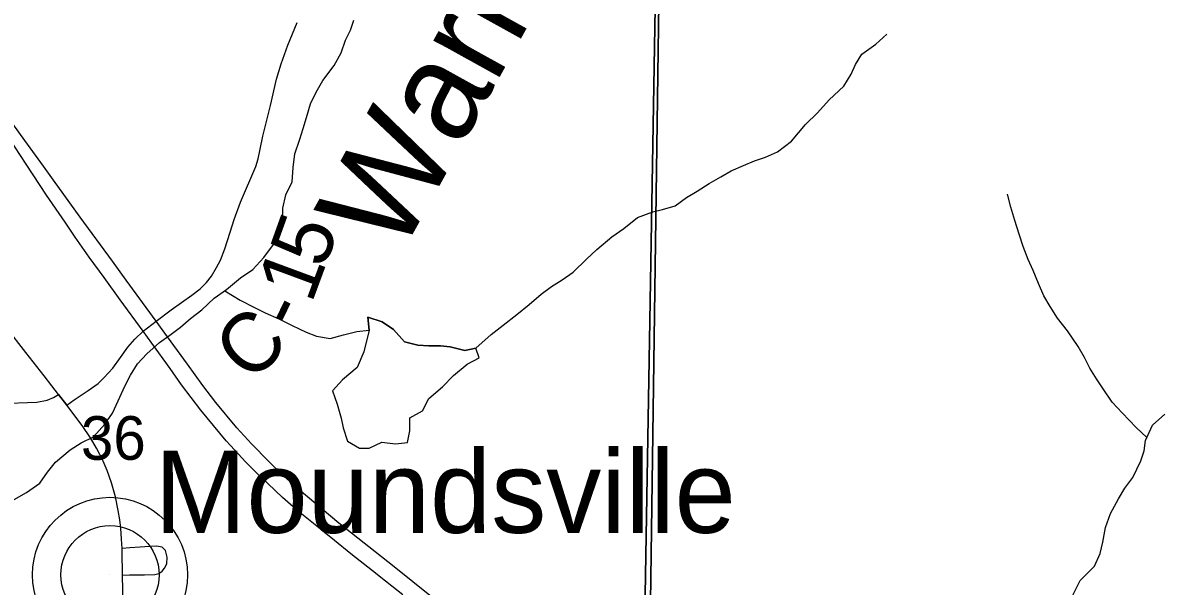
# Model space of a CAD drawing. Extents: x 0 to 34, y 0 to 22.
# Drawn here: x 3.957 to 5.048, y 19.064 to 19.604 of the extents above; entities that cross this region are included whole.
import ezdxf

# ---------------------------------------------------------------- set-up
doc = ezdxf.new("R2010")
doc.units = 0
for name, color, linetype in [('GM_X_County_Road', 7, 'Continuous'), ('GM_X_County_Road_Text', 7, 'Continuous'), ('GM_X_Interstate_Route', 7, 'Continuous'), ('GM_X_Minor_Lake', 7, 'Continuous'), ('GM_X_Minor_River', 7, 'Continuous'), ('GM_X_Minor_River_Text', 7, 'Continuous'), ('GM_X_Rail_Line', 7, 'Continuous'), ('GM_X_Section', 7, 'Continuous'), ('GM_X_Section_Text', 7, 'Continuous'), ('GM_X_State_Route', 7, 'Continuous'), ('GM_X_Township_Road', 7, 'Continuous'), ('GM_X_Unincorporated', 7, 'Continuous'), ('GM_X_Unincorporated_Location', 7, 'Continuous'), ('GM_X_Unincorporated_Text', 7, 'Continuous')]:
    doc.layers.add(name, color=color, linetype=linetype)

msp = doc.modelspace()

# ---------------------------------------------------------------- linework, layer by layer
at = {"layer": 'GM_X_County_Road'}
msp.add_line((3.9913, 19.2477), (3.9992, 19.2373), dxfattribs=at)
for points in [[(3.9992, 19.2373), (4.0064, 19.2426), (4.0197, 19.2514), (4.0292, 19.2581), (4.0352, 19.2638), (4.0435, 19.273), (4.0507, 19.2831), (4.0577, 19.293), (4.0644, 19.3008), (4.0725, 19.3084), (4.085, 19.318), (4.0995, 19.3287), (4.1192, 19.3428), (4.1271, 19.3489), (4.1334, 19.3551), (4.138, 19.3611), (4.143, 19.3694), (4.1469, 19.3766), (4.1509, 19.3873), (4.1559, 19.4035), (4.1599, 19.4154), (4.1659, 19.4321), (4.1808, 19.4662), (4.1829, 19.4736), (4.1849, 19.4831), (4.1875, 19.4954), (4.1905, 19.5082), (4.1948, 19.5249), (4.2004, 19.55), (4.205, 19.565), (4.2114, 19.5828), (4.2202, 19.6046)], [(3.8547, 19.2369), (3.8754, 19.2377), (3.899, 19.2377), (3.9348, 19.2389), (3.9706, 19.2404), (3.9804, 19.2423), (3.9864, 19.2446), (3.9913, 19.2477)]]:
    msp.add_lwpolyline(points, dxfattribs=at)
at = {"layer": 'GM_X_Interstate_Route'}
for points in [[(4.4136, 19.002), (4.4082, 19.0064), (4.3656, 19.0403), (4.3133, 19.0822), (4.2605, 19.1242), (4.2222, 19.1561), (4.2043, 19.1721), (4.1931, 19.1833), (4.1764, 19.2002), (4.1626, 19.2155), (4.1424, 19.2399), (4.1299, 19.2562), (4.115, 19.2766), (4.0958, 19.3028), (4.085, 19.318), (4.0563, 19.3574), (4.0431, 19.3754), (4.0122, 19.4179), (3.9866, 19.4532), (3.9769, 19.4666), (3.9589, 19.4914), (3.9374, 19.5209)], [(4.3218, 19.0553), (4.3051, 19.0685), (4.2927, 19.0785), (4.2719, 19.0948), (4.2561, 19.1076), (4.2446, 19.1167), (4.2391, 19.1212), (4.2217, 19.1354), (4.2062, 19.1488), (4.1921, 19.1623), (4.1826, 19.1712), (4.1712, 19.1828), (4.1564, 19.1986), (4.1523, 19.2031), (4.128, 19.2326), (4.1095, 19.257), (4.0984, 19.2725), (4.0808, 19.2969), (4.0725, 19.3084), (4.0504, 19.3385), (4.035, 19.36), (4.0207, 19.3794), (4.0073, 19.3985), (3.9976, 19.4128), (3.9797, 19.439), (3.9603, 19.4687), (3.9439, 19.4935)]]:
    msp.add_lwpolyline(points, dxfattribs=at)
at = {"layer": 'GM_X_Minor_Lake'}
for points in [[(4.3917, 19.2922), (4.3814, 19.2898), (4.3673, 19.2932), (4.3578, 19.2942), (4.3468, 19.2942), (4.3362, 19.2949), (4.3233, 19.2982), (4.3129, 19.3099), (4.3019, 19.3174), (4.2882, 19.3219), (4.2894, 19.3093)], [(4.2894, 19.3093), (4.2842, 19.2884), (4.2779, 19.2736), (4.2639, 19.2618), (4.2544, 19.2511), (4.2586, 19.2382), (4.2625, 19.225), (4.2644, 19.2155), (4.2687, 19.203), (4.2801, 19.1962), (4.2896, 19.1962), (4.3017, 19.202), (4.3146, 19.2002), (4.3264, 19.2017), (4.3286, 19.2127), (4.3286, 19.2253), (4.3407, 19.2318), (4.3467, 19.2439), (4.36, 19.255), (4.3705, 19.2657), (4.3834, 19.2767), (4.3952, 19.2828), (4.3917, 19.2922)]]:
    msp.add_lwpolyline(points, dxfattribs=at)
at = {"layer": 'GM_X_Minor_River'}
for points in [[(3.9465, 19.1455), (3.9605, 19.1536), (3.9733, 19.1627), (3.9808, 19.173), (3.9884, 19.1826), (4.0024, 19.1944), (4.0129, 19.2013), (4.025, 19.2071), (4.0356, 19.2193), (4.0431, 19.2296), (4.0487, 19.2414), (4.0551, 19.2555), (4.0604, 19.2661), (4.0671, 19.2772), (4.0762, 19.2867), (4.0882, 19.2974), (4.0981, 19.3047), (4.1083, 19.3123), (4.1181, 19.3204), (4.1287, 19.3288), (4.1407, 19.3399), (4.1525, 19.3483), (4.166, 19.3594), (4.1778, 19.3674), (4.1883, 19.3792), (4.1977, 19.3914), (4.2015, 19.4013), (4.2063, 19.4139), (4.2066, 19.4264), (4.2096, 19.4393), (4.2156, 19.4515), (4.2166, 19.4655), (4.218, 19.4785), (4.2229, 19.4925), (4.2262, 19.5028), (4.2292, 19.5134), (4.2333, 19.5264), (4.2385, 19.5378), (4.2449, 19.5488), (4.2558, 19.5633), (4.2626, 19.5755), (4.2667, 19.5877), (4.2716, 19.5972), (4.2749, 19.6067)], [(4.1509, 19.3471), (4.1658, 19.3381), (4.1795, 19.331), (4.1898, 19.3261), (4.2028, 19.3202), (4.2157, 19.3138), (4.229, 19.3074), (4.2389, 19.3037), (4.2519, 19.3015), (4.2648, 19.305), (4.2776, 19.3081), (4.2894, 19.3093), (4.2882, 19.3219), (4.3019, 19.3174), (4.3129, 19.3099), (4.3233, 19.2982), (4.3362, 19.2949), (4.3468, 19.2942), (4.3578, 19.2942), (4.3673, 19.2932), (4.3814, 19.2898), (4.3917, 19.2922), (4.4064, 19.3052), (4.4181, 19.314), (4.4313, 19.3243), (4.443, 19.3339), (4.4547, 19.3438), (4.4645, 19.3511), (4.4748, 19.3576), (4.4853, 19.3649), (4.4982, 19.3775), (4.508, 19.3866), (4.5223, 19.3989), (4.534, 19.4069), (4.5469, 19.4173), (4.5617, 19.423), (4.5711, 19.425), (4.5833, 19.4285), (4.5942, 19.4365), (4.6044, 19.4427), (4.6158, 19.45), (4.6271, 19.4565), (4.637, 19.4622), (4.6487, 19.4672), (4.6593, 19.4719), (4.6699, 19.4753), (4.6813, 19.4804), (4.6949, 19.4907), (4.7084, 19.5067), (4.7197, 19.5178), (4.731, 19.5304), (4.745, 19.5434), (4.7521, 19.5548), (4.7563, 19.5643), (4.7623, 19.5742), (4.7759, 19.5838), (4.7864, 19.5933)], [(5.036, 19.2063), (5.0255, 19.2159), (5.0121, 19.2299), (5.0025, 19.2404), (4.9941, 19.2529), (4.9876, 19.2627), (4.9811, 19.2729), (4.9761, 19.2831), (4.9699, 19.2937), (4.9596, 19.3088), (4.95, 19.3209), (4.9431, 19.3322), (4.9369, 19.3424), (4.9319, 19.3542), (4.9269, 19.3666), (4.9219, 19.3772), (4.9173, 19.3897), (4.9134, 19.4015), (4.9091, 19.4147), (4.9052, 19.4272), (4.9021, 19.4397)], [(4.962, 19.0494), (4.9718, 19.0691), (4.9857, 19.0829), (4.991, 19.0951), (4.9936, 19.1061), (4.9961, 19.1201), (5.001, 19.1334), (5.0088, 19.1475), (5.0149, 19.1578), (5.0224, 19.1681), (5.0302, 19.1841), (5.0332, 19.1936), (5.0347, 19.2035), (5.0414, 19.2183), (5.0531, 19.2286)]]:
    msp.add_lwpolyline(points, dxfattribs=at)
at = {"layer": 'GM_X_Rail_Line'}
msp.add_lwpolyline([(4.5874, 20.9), (2.1, 20.9), (2.1, 18.7171), (2.7864, 18.6994), (2.7892, 18.6993), (2.9222, 18.6946), (2.9234, 18.6945), (3.8442, 18.6615), (3.8456, 18.6615), (4.5462, 18.6416), (4.5515, 18.7621), (4.5519, 18.771), (4.5566, 18.8683), (4.5569, 18.8737), (4.5569, 18.8748), (4.5571, 18.8875), (4.5772, 20.3136), (4.5773, 20.3149)], close=True, dxfattribs=at)
msp.add_lwpolyline([(8.8193, 20.9), (4.5874, 20.9), (4.5773, 20.3149), (4.5772, 20.3136), (4.5571, 18.8875), (4.5569, 18.8748), (4.5569, 18.8737), (4.5566, 18.8683), (4.5519, 18.771), (4.5515, 18.7621), (4.5462, 18.6416), (4.7887, 18.6396), (4.7954, 18.6396), (4.8076, 18.6387), (4.8445, 18.636), (4.8458, 18.6359), (5.4171, 18.6266), (7.3845, 18.6186)], dxfattribs=at)
at = {"layer": 'GM_X_Section'}
for points in [[(4.5646, 19.6808), (4.5644, 19.6379), (4.5473, 18.6426), (3.5541, 18.6711), (3.5637, 19.7201)], [(5.7918, 19.6342), (5.7885, 18.6247), (5.7131, 18.626), (4.5473, 18.6426), (4.5644, 19.6379)]]:
    msp.add_lwpolyline(points, close=True, dxfattribs=at)
at = {"layer": 'GM_X_State_Route'}
for p, q in [((3.9913, 19.2477), (3.985, 19.2558)), ((3.9992, 19.2373), (3.9913, 19.2477))]:
    msp.add_line(p, q, dxfattribs=at)
for points in [[(3.985, 19.2558), (3.9774, 19.2654), (3.9598, 19.288), (3.941, 19.3122)], [(4.0534, 19.0452), (4.0528, 19.0744), (4.0523, 19.097), (4.0523, 19.1), (4.0518, 19.1087), (4.051, 19.1194), (4.0501, 19.1274), (4.0487, 19.1363), (4.0459, 19.1496), (4.0422, 19.163), (4.0379, 19.1747), (4.0341, 19.1837), (4.031, 19.1899), (4.0277, 19.196), (4.0219, 19.206), (4.0141, 19.2178), (3.9992, 19.2373)]]:
    msp.add_lwpolyline(points, dxfattribs=at)
at = {"layer": 'GM_X_Township_Road'}
msp.add_lwpolyline([(4.0528, 19.0744), (4.0594, 19.0745), (4.0738, 19.0745), (4.0836, 19.0748), (4.0875, 19.076), (4.0908, 19.0781), (4.0931, 19.081), (4.0953, 19.0853), (4.0956, 19.0915), (4.0939, 19.0978), (4.0908, 19.1011), (4.0854, 19.1022), (4.0786, 19.1017), (4.0697, 19.1012), (4.0596, 19.1004), (4.0523, 19.1)], dxfattribs=at)
at = {"layer": 'GM_X_Unincorporated'}
for radius in [0.0744, 0.0472]:
    msp.add_circle((4.0407, 19.0746), radius, dxfattribs=at)
at = {"layer": 'GM_X_Unincorporated_Location'}
msp.add_line((4.0407, 19.0746), (4.0407, 19.0746), dxfattribs=at)

# ---------------------------------------------------------------- texts
at = {"layer": 'GM_X_County_Road_Text'}
for s, rotation, p in [('5', 70.2202, (4.2463, 19.3671)), ('1', 69.6795, (4.234, 19.3338)), ('-', 63.7133, (4.2211, 19.3069)), ('C', 44.5198, (4.1757, 19.2574))]:
    msp.add_text(s, height=0.0568, rotation=rotation, dxfattribs=at).set_placement(p)
at = {"layer": 'GM_X_Minor_River_Text'}
msp.add_text('Warren', height=0.09471, rotation=61.0128, dxfattribs=at).set_placement((4.3184, 19.3783))
at = {"layer": 'GM_X_Section_Text'}
msp.add_text('36', height=0.04186, rotation=0, dxfattribs=at).set_placement((4.0128, 19.185))
at = {"layer": 'GM_X_Unincorporated_Text'}
msp.add_text('Moundsville', height=0.078977, rotation=0, dxfattribs=at).set_placement((4.0837, 19.1149))

doc.saveas('drawing.dxf')
